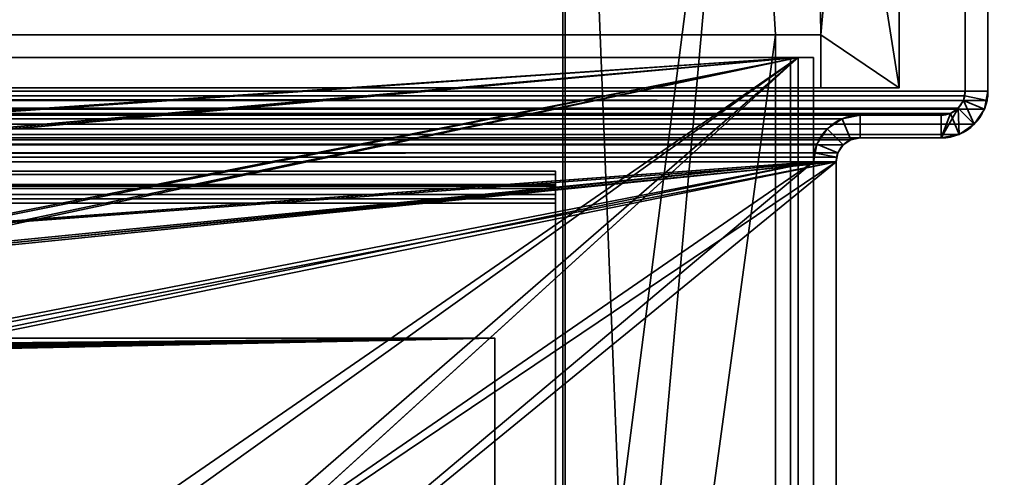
# Model space of a CAD drawing. Header units: millimetres. Extents: x -527 to 5177, y -116 to 161.
# Tile 639 of 656: x 1823 to 1888, y 54 to 84. Entities that reach past the tile are written whole.
import ezdxf

# ---------------------------------------------------------------- set-up
doc = ezdxf.new("R2010")
doc.units = ezdxf.units.MM
doc.layers.add('151', color=7, linetype='Continuous', true_color=0xffffff)

# ---------------------------------------------------------------- blocks, each defined once
blk = doc.blocks.new('UG_SURFACE_119')
at = {"layer": '151', "color": 252, "linetype": 'Continuous', "lineweight": 35}
for points in [[(1113.5, 79.28, 2031.75), (1886.5, 79.28, 2031.75), (1886.5, 99.62, 2031.75), (1113.5, 99.62, 2031.75)], [(1115, 79.28, 2030.25), (1115, 99.62, 2030.25), (1885, 99.62, 2030.25), (1885, 79.28, 2030.25)], [(1886.5, 99.62, 2031.75), (1886.5, 79.28, 2031.75), (1885, 79.28, 2030.25), (1885, 99.62, 2030.25)], [(1886.441, 78.679, 2031.691), (1113.5, 79.28, 2031.75), (1113.559, 78.679, 2031.691)], [(1886.441, 78.679, 2031.691), (1886.5, 79.28, 2031.75), (1113.5, 79.28, 2031.75)], [(1115.03, 78.972, 2030.22), (1115, 79.28, 2030.25), (1885, 79.28, 2030.25)], [(1115.03, 78.972, 2030.22), (1885, 79.28, 2030.25), (1884.97, 78.972, 2030.22)], [(1886.5, 79.28, 2031.75), (1886.441, 78.679, 2031.691), (1884.97, 78.972, 2030.22), (1885, 79.28, 2030.25)], [(1113.559, 78.679, 2031.691), (1113.734, 78.101, 2031.516), (1886.266, 78.101, 2031.516), (1886.441, 78.679, 2031.691)], [(1884.97, 78.972, 2030.22), (1884.88, 78.675, 2030.13), (1115.12, 78.675, 2030.13), (1115.03, 78.972, 2030.22)], [(1884.537, 78.163, 2029.787), (1115.463, 78.163, 2029.787), (1115.12, 78.675, 2030.13), (1884.88, 78.675, 2030.13)], [(1885.598, 77.102, 2030.848), (1884.599, 76.434, 2029.849), (1884.537, 78.163, 2029.787), (1884.88, 78.675, 2030.13)], [(1886.441, 78.679, 2031.691), (1886.266, 78.101, 2031.516), (1884.88, 78.675, 2030.13), (1884.97, 78.972, 2030.22)], [(1884.88, 78.675, 2030.13), (1886.266, 78.101, 2031.516), (1885.598, 77.102, 2030.848)], [(1886.266, 78.101, 2031.516), (1113.734, 78.101, 2031.516), (1114.402, 77.102, 2030.848), (1885.598, 77.102, 2030.848)], [(1884.025, 77.82, 2029.275), (1115.975, 77.82, 2029.275), (1115.463, 78.163, 2029.787), (1884.537, 78.163, 2029.787)], [(1884.025, 77.82, 2029.275), (1884.537, 78.163, 2029.787), (1884.599, 76.434, 2029.849)], [(1883.42, 77.7, 2028.67), (1116.58, 77.7, 2028.67), (1115.975, 77.82, 2029.275), (1884.025, 77.82, 2029.275)], [(1121.92, 77.7, 2023.33), (1116.58, 77.7, 2028.67), (1883.42, 77.7, 2028.67), (1878.08, 77.7, 2023.33)], [(1876.901, 77.466, 2022.151), (1123.099, 77.466, 2022.151), (1121.92, 77.7, 2023.33), (1878.08, 77.7, 2023.33)], [(1875.902, 76.798, 2021.152), (1124.098, 76.798, 2021.152), (1123.099, 77.466, 2022.151), (1876.901, 77.466, 2022.151)], [(1877.475, 76.08, 2022.725), (1876.963, 75.737, 2022.213), (1875.902, 76.798, 2021.152), (1876.901, 77.466, 2022.151)], [(1878.08, 76.2, 2023.33), (1877.475, 76.08, 2022.725), (1876.901, 77.466, 2022.151), (1878.08, 77.7, 2023.33)], [(1878.08, 77.7, 2023.33), (1883.42, 77.7, 2028.67), (1883.42, 76.2, 2028.67), (1878.08, 76.2, 2023.33)], [(1883.42, 77.7, 2028.67), (1884.025, 77.82, 2029.275), (1884.599, 76.434, 2029.849), (1883.42, 76.2, 2028.67)], [(1885.598, 77.102, 2030.848), (1114.402, 77.102, 2030.848), (1115.401, 76.434, 2029.849), (1884.599, 76.434, 2029.849)], [(1875.234, 75.799, 2020.484), (1124.766, 75.799, 2020.484), (1124.098, 76.798, 2021.152), (1875.902, 76.798, 2021.152)], [(1875.234, 75.799, 2020.484), (1875.902, 76.798, 2021.152), (1876.963, 75.737, 2022.213), (1876.62, 75.225, 2021.87)], [(1884.599, 76.434, 2029.849), (1115.401, 76.434, 2029.849), (1116.58, 76.2, 2028.67), (1883.42, 76.2, 2028.67)], [(1121.92, 76.2, 2023.33), (1878.08, 76.2, 2023.33), (1883.42, 76.2, 2028.67), (1116.58, 76.2, 2028.67)], [(1878.08, 76.2, 2023.33), (1121.92, 76.2, 2023.33), (1122.525, 76.08, 2022.725), (1877.475, 76.08, 2022.725)], [(1877.475, 76.08, 2022.725), (1122.525, 76.08, 2022.725), (1123.037, 75.737, 2022.213), (1876.963, 75.737, 2022.213)], [(1876.963, 75.737, 2022.213), (1123.037, 75.737, 2022.213), (1123.38, 75.225, 2021.87), (1876.62, 75.225, 2021.87)], [(1124.941, 75.221, 2020.309), (1124.766, 75.799, 2020.484), (1875.234, 75.799, 2020.484)], [(1124.941, 75.221, 2020.309), (1875.234, 75.799, 2020.484), (1875.059, 75.221, 2020.309)], [(1875.059, 75.221, 2020.309), (1875.234, 75.799, 2020.484), (1876.62, 75.225, 2021.87), (1876.53, 74.928, 2021.78)], [(1876.53, 74.928, 2021.78), (1123.38, 75.225, 2021.87), (1123.47, 74.928, 2021.78)], [(1876.53, 74.928, 2021.78), (1876.62, 75.225, 2021.87), (1123.38, 75.225, 2021.87)], [(1123.47, 74.928, 2021.78), (1876.5, 74.62, 2021.75), (1876.53, 74.928, 2021.78)], [(1123.47, 74.928, 2021.78), (1123.5, 74.62, 2021.75), (1876.5, 74.62, 2021.75)], [(1876.5, 74.62, 2021.75), (1123.5, 74.62, 2021.75), (1241.5, 28.8, 2021.75), (1253.5, 28.8, 2021.75)], [(1875.059, 75.221, 2020.309), (1125, 74.62, 2020.25), (1124.941, 75.221, 2020.309)], [(1875.059, 75.221, 2020.309), (1875, 74.62, 2020.25), (1125, 74.62, 2020.25)], [(1253.5, 28.8, 2020.25), (1241.5, 28.8, 2020.25), (1125, 74.62, 2020.25), (1875, 74.62, 2020.25)], [(1876.5, 74.62, 2021.75), (1253.5, 28.8, 2021.75), (1409.833, 28.8, 2021.75)], [(1409.833, 28.8, 2020.25), (1253.5, 28.8, 2020.25), (1875, 74.62, 2020.25)], [(1409.833, 28.8, 2021.75), (1421.833, 28.8, 2021.75), (1876.5, 74.62, 2021.75)], [(1875, 74.62, 2020.25), (1421.833, 28.8, 2020.25), (1409.833, 28.8, 2020.25)], [(1876.5, 74.62, 2021.75), (1421.833, 28.8, 2021.75), (1640.167, 28.8, 2021.75)], [(1640.167, 28.8, 2020.25), (1421.833, 26.8, 2020.25), (1421.833, 28.8, 2020.25), (1875, 74.62, 2020.25)], [(1640.167, 28.8, 2021.75), (1652.167, 28.8, 2021.75), (1876.5, 74.62, 2021.75)], [(1875, 74.62, 2020.25), (1652.167, 28.8, 2020.25), (1640.167, 28.8, 2020.25)], [(1876.5, 74.62, 2021.75), (1652.167, 28.8, 2021.75), (1808.5, 28.8, 2021.75)], [(1808.5, 28.8, 2020.25), (1652.167, 26.8, 2020.25), (1652.167, 28.8, 2020.25), (1875, 74.62, 2020.25)], [(1808.5, 28.8, 2021.75), (1820.5, 28.8, 2021.75), (1876.5, 74.62, 2021.75)], [(1875, 74.62, 2020.25), (1820.5, 28.8, 2020.25), (1808.5, 28.8, 2020.25)], [(1820.5, 28.8, 2021.75), (1820.5, 26.8, 2021.75), (1876.5, -26.22, 2021.75), (1876.5, 74.62, 2021.75)], [(1875, 74.62, 2020.25), (1875, -26.22, 2020.25), (1820.5, 26.8, 2020.25), (1820.5, 28.8, 2020.25)], [(1875, 74.62, 2020.25), (1875.059, 75.221, 2020.309), (1876.53, 74.928, 2021.78), (1876.5, 74.62, 2021.75)], [(1876.5, 74.62, 2021.75), (1876.5, -26.22, 2021.75), (1875, -26.22, 2020.25), (1875, 74.62, 2020.25)]]:
    blk.add_3dface(points, dxfattribs=at)
blk = doc.blocks.new('UG_SURFACE_120')
at = {"layer": '151', "color": 252, "linetype": 'Continuous', "lineweight": 35}
for points in [[(1885, 99.62, 2030.25), (1885, 99.62, -7.75), (1885, 79.28, -7.75), (1885, 79.28, 2030.25)], [(1885, 79.28, -7.75), (1885, 99.62, -7.75), (1886.5, 99.62, -7.75), (1886.5, 79.28, -7.75)], [(1885, 99.62, 2030.25), (1885, 79.28, 2030.25), (1886.5, 79.28, 2031.75), (1886.5, 99.62, 2031.75)], [(1886.5, 99.62, 2031.75), (1886.5, 79.28, 2031.75), (1886.5, 79.28, -7.75), (1886.5, 99.62, -7.75)], [(1885, 79.28, -7.75), (1884.88, 78.675, -7.75), (1884.88, 78.675, 2030.13)], [(1884.88, 78.675, 2030.13), (1884.97, 78.972, 2030.22), (1885, 79.28, -7.75)], [(1886.5, 79.28, -7.75), (1886.266, 78.101, -7.75), (1884.88, 78.675, -7.75), (1885, 79.28, -7.75)], [(1884.97, 78.972, 2030.22), (1885, 79.28, 2030.25), (1885, 79.28, -7.75)], [(1885, 79.28, 2030.25), (1884.97, 78.972, 2030.22), (1886.441, 78.679, 2031.691), (1886.5, 79.28, 2031.75)], [(1886.5, 79.28, -7.75), (1886.441, 78.679, 2031.691), (1886.266, 78.101, 2031.516)], [(1886.266, 78.101, 2031.516), (1886.266, 78.101, -7.75), (1886.5, 79.28, -7.75)], [(1886.5, 79.28, -7.75), (1886.5, 79.28, 2031.75), (1886.441, 78.679, 2031.691)], [(1884.88, 78.675, 2030.13), (1884.88, 78.675, -7.75), (1884.537, 78.163, -7.75), (1884.537, 78.163, 2029.787)], [(1884.537, 78.163, -7.75), (1884.88, 78.675, -7.75), (1886.266, 78.101, -7.75), (1885.598, 77.102, -7.75)], [(1885.598, 77.102, 2030.848), (1886.266, 78.101, 2031.516), (1884.88, 78.675, 2030.13), (1884.537, 78.163, 2029.787)], [(1884.97, 78.972, 2030.22), (1884.88, 78.675, 2030.13), (1886.266, 78.101, 2031.516), (1886.441, 78.679, 2031.691)], [(1883.42, 76.2, 2028.67), (1884.537, 78.163, 2029.787), (1884.025, 77.82, 2029.275)], [(1884.537, 78.163, 2029.787), (1883.42, 76.2, 2028.67), (1884.599, 76.434, 2029.849), (1885.598, 77.102, 2030.848)], [(1884.537, 78.163, 2029.787), (1884.537, 78.163, -7.75), (1884.025, 77.82, -7.75), (1884.025, 77.82, 2029.275)], [(1885.598, 77.102, -7.75), (1884.599, 76.434, -7.75), (1884.025, 77.82, -7.75), (1884.537, 78.163, -7.75)], [(1885.598, 77.102, 2030.848), (1885.598, 77.102, -7.75), (1886.266, 78.101, -7.75), (1886.266, 78.101, 2031.516)], [(1876.901, 77.466, 2022.151), (1876.901, 77.466, -7.75), (1875.902, 76.798, -7.75), (1875.902, 76.798, 2021.152)], [(1875.902, 76.798, -7.75), (1876.901, 77.466, -7.75), (1877.475, 76.08, -7.75), (1876.963, 75.737, -7.75)], [(1876.901, 77.466, 2022.151), (1875.902, 76.798, 2021.152), (1876.963, 75.737, 2022.213), (1877.475, 76.08, 2022.725)], [(1878.08, 77.7, 2023.33), (1878.08, 77.7, -7.75), (1876.901, 77.466, -7.75), (1876.901, 77.466, 2022.151)], [(1878.08, 76.2, -7.75), (1877.475, 76.08, -7.75), (1876.901, 77.466, -7.75), (1878.08, 77.7, -7.75)], [(1878.08, 77.7, 2023.33), (1876.901, 77.466, 2022.151), (1877.475, 76.08, 2022.725), (1878.08, 76.2, 2023.33)], [(1883.42, 77.7, 2028.67), (1883.42, 77.7, -7.75), (1878.08, 77.7, -7.75), (1878.08, 77.7, 2023.33)], [(1883.42, 76.2, -7.75), (1878.08, 76.2, -7.75), (1878.08, 77.7, -7.75), (1883.42, 77.7, -7.75)], [(1883.42, 77.7, 2028.67), (1878.08, 77.7, 2023.33), (1878.08, 76.2, 2023.33), (1883.42, 76.2, 2028.67)], [(1884.025, 77.82, 2029.275), (1884.025, 77.82, -7.75), (1883.42, 77.7, -7.75), (1883.42, 77.7, 2028.67)], [(1883.42, 77.7, -7.75), (1884.025, 77.82, -7.75), (1884.599, 76.434, -7.75), (1883.42, 76.2, -7.75)], [(1883.42, 76.2, 2028.67), (1884.025, 77.82, 2029.275), (1883.42, 77.7, 2028.67)], [(1875.902, 76.798, 2021.152), (1875.902, 76.798, -7.75), (1875.234, 75.799, -7.75), (1875.234, 75.799, 2020.484)], [(1876.963, 75.737, -7.75), (1876.62, 75.225, -7.75), (1875.234, 75.799, -7.75), (1875.902, 76.798, -7.75)], [(1876.62, 75.225, 2021.87), (1876.963, 75.737, 2022.213), (1875.902, 76.798, 2021.152), (1875.234, 75.799, 2020.484)], [(1884.599, 76.434, 2029.849), (1884.599, 76.434, -7.75), (1885.598, 77.102, -7.75), (1885.598, 77.102, 2030.848)], [(1876.963, 75.737, 2022.213), (1876.963, 75.737, -7.75), (1877.475, 76.08, -7.75), (1877.475, 76.08, 2022.725)], [(1877.475, 76.08, 2022.725), (1877.475, 76.08, -7.75), (1878.08, 76.2, -7.75), (1878.08, 76.2, 2023.33)], [(1883.42, 76.2, 2028.67), (1878.08, 76.2, 2023.33), (1878.08, 76.2, -7.75), (1883.42, 76.2, -7.75)], [(1883.42, 76.2, 2028.67), (1883.42, 76.2, -7.75), (1884.599, 76.434, -7.75), (1884.599, 76.434, 2029.849)], [(1875.059, 75.221, 2020.309), (1875.234, 75.799, -7.75), (1875, 74.62, 1564.425)], [(1875.234, 75.799, -7.75), (1875, 74.62, 1153.25), (1875, 74.62, 1410.575)], [(1875.234, 75.799, -7.75), (1875, 74.62, 533.25), (1875, 74.62, 1153.25)], [(1875, 74.62, 1410.575), (1875, 74.62, 1564.425), (1875.234, 75.799, -7.75)], [(1875.234, 75.799, -7.75), (1875, 74.62, 351.925), (1875, 74.62, 533.25)], [(1875.234, 75.799, -7.75), (1875, 74.62, 198.075), (1875, 74.62, 351.925)], [(1875.234, 75.799, -7.75), (1875, 74.62, -7.75), (1875, 74.62, 27.25)], [(1875, 74.62, 27.25), (1875, 74.62, 198.075), (1875.234, 75.799, -7.75)], [(1875, 74.62, -7.75), (1875.234, 75.799, -7.75), (1876.62, 75.225, -7.75), (1876.5, 74.62, -7.75)], [(1875.059, 75.221, 2020.309), (1875.234, 75.799, 2020.484), (1875.234, 75.799, -7.75)], [(1876.53, 74.928, 2021.78), (1876.62, 75.225, 2021.87), (1875.234, 75.799, 2020.484), (1875.059, 75.221, 2020.309)], [(1876.62, 75.225, 2021.87), (1876.62, 75.225, -7.75), (1876.963, 75.737, -7.75), (1876.963, 75.737, 2022.213)], [(1875.059, 75.221, 2020.309), (1875, 74.62, 1690.575), (1875, 74.62, 1844.425)], [(1875, 74.62, 1844.425), (1875, 74.62, 2020.25), (1875.059, 75.221, 2020.309)], [(1875, 74.62, 1564.425), (1875, 74.62, 1690.575), (1875.059, 75.221, 2020.309)], [(1876.5, 74.62, 2021.75), (1876.53, 74.928, 2021.78), (1875.059, 75.221, 2020.309), (1875, 74.62, 2020.25)], [(1875, 74.62, 198.075), (1875, 74.62, 27.25), (1875, 28.8, 62.25), (1875, 28.8, 74.25)], [(1875, 74.62, 27.25), (1875, 8.075, 27.25), (1875, 26.8, 62.25), (1875, 28.8, 62.25)], [(1875, 74.62, 533.25), (1875, 74.62, 351.925), (1875, 28.8, 372.25), (1875, 28.8, 384.25)], [(1875, 74.62, 351.925), (1875, 8.075, 351.925), (1875, 26.8, 372.25), (1875, 28.8, 372.25)], [(1875, 74.62, 1153.25), (1875, 28.8, 694.25), (1875, 28.8, 992.25)], [(1875, 28.8, 992.25), (1875, 28.8, 1004.25), (1875, 74.62, 1153.25)], [(1875, 74.62, 1153.25), (1875, 74.62, 533.25), (1875, 28.8, 682.25), (1875, 28.8, 694.25)], [(1875, 74.62, 533.25), (1875, 8.075, 533.25), (1875, 26.8, 682.25), (1875, 28.8, 682.25)], [(1875, 74.62, 1410.575), (1875, 74.62, 1153.25), (1875, 28.8, 1302.25), (1875, 28.8, 1314.25)], [(1875, 74.62, 1153.25), (1875, 8.075, 1153.25), (1875, 26.8, 1302.25), (1875, 28.8, 1302.25)], [(1875, 74.62, 1690.575), (1875, 74.62, 1564.425), (1875, 28.8, 1612.25), (1875, 28.8, 1624.25)], [(1875, 74.62, 1564.425), (1875, 8.075, 1564.425), (1875, 26.8, 1612.25), (1875, 28.8, 1612.25)], [(1875, 74.62, 2020.25), (1875, 74.62, 1844.425), (1875, 28.8, 1922.25), (1875, 28.8, 1934.25)], [(1875, 74.62, 1844.425), (1875, 8.075, 1844.425), (1875, 26.8, 1922.25), (1875, 28.8, 1922.25)], [(1875, 28.8, 1934.25), (1875, 26.8, 1934.25), (1875, 8.075, 2020.25), (1875, 74.62, 2020.25)], [(1875, 74.62, 1844.425), (1875, 74.62, 1690.575), (1875, 8.075, 1690.575), (1875, 8.075, 1844.425)], [(1875, 28.8, 1624.25), (1875, 26.8, 1624.25), (1875, 8.075, 1690.575), (1875, 74.62, 1690.575)], [(1875, 74.62, 1564.425), (1875, 74.62, 1410.575), (1875, 8.075, 1410.575), (1875, 8.075, 1564.425)], [(1875, 28.8, 1314.25), (1875, 26.8, 1314.25), (1875, 8.075, 1410.575), (1875, 74.62, 1410.575)], [(1875, 28.8, 1004.25), (1875, 26.8, 1004.25), (1875, 8.075, 1153.25), (1875, 74.62, 1153.25)], [(1875, 28.8, 384.25), (1875, 26.8, 384.25), (1875, 8.075, 533.25), (1875, 74.62, 533.25)], [(1875, 74.62, 351.925), (1875, 74.62, 198.075), (1875, 8.075, 198.075), (1875, 8.075, 351.925)], [(1875, 28.8, 74.25), (1875, 26.8, 74.25), (1875, 8.075, 198.075), (1875, 74.62, 198.075)], [(1875, 74.62, 27.25), (1875, 74.62, -7.75), (1875, 8.075, -7.75), (1875, 8.075, 27.25)], [(1875, 8.075, -7.75), (1875, 74.62, -7.75), (1876.5, 74.62, -7.75), (1876.5, 8.075, -7.75)], [(1876.5, 8.075, 2021.75), (1876.5, 74.62, 2021.75), (1875, 74.62, 2020.25), (1875, 8.075, 2020.25)], [(1876.62, 75.225, -7.75), (1876.5, 74.62, 351.925), (1876.5, 74.62, 198.075)], [(1876.5, 74.62, 198.075), (1876.5, 74.62, 27.25), (1876.62, 75.225, -7.75)], [(1876.62, 75.225, -7.75), (1876.5, 74.62, 533.25), (1876.5, 74.62, 351.925)], [(1876.62, 75.225, -7.75), (1876.62, 75.225, 2021.87), (1876.5, 74.62, 1153.25), (1876.5, 74.62, 533.25)], [(1876.62, 75.225, 2021.87), (1876.5, 74.62, 1410.575), (1876.5, 74.62, 1153.25)], [(1876.62, 75.225, 2021.87), (1876.5, 74.62, 1564.425), (1876.5, 74.62, 1410.575)], [(1876.62, 75.225, 2021.87), (1876.5, 74.62, 1690.575), (1876.5, 74.62, 1564.425)], [(1876.5, 74.62, 27.25), (1876.5, 74.62, -7.75), (1876.62, 75.225, -7.75)], [(1876.62, 75.225, 2021.87), (1876.53, 74.928, 2021.78), (1876.5, 74.62, 1844.425)], [(1876.5, 74.62, 1844.425), (1876.5, 74.62, 1690.575), (1876.62, 75.225, 2021.87)], [(1876.53, 74.928, 2021.78), (1876.5, 74.62, 2021.75), (1876.5, 74.62, 1844.425)], [(1876.5, 74.62, 198.075), (1876.5, 8.075, 198.075), (1876.5, 26.8, 74.25), (1876.5, 28.8, 74.25)], [(1876.5, 8.075, 27.25), (1876.5, 74.62, 27.25), (1876.5, 28.8, 62.25), (1876.5, 26.8, 62.25)], [(1876.5, 74.62, 533.25), (1876.5, 8.075, 533.25), (1876.5, 26.8, 384.25), (1876.5, 28.8, 384.25)], [(1876.5, 8.075, 351.925), (1876.5, 74.62, 351.925), (1876.5, 28.8, 372.25), (1876.5, 26.8, 372.25)], [(1876.5, 74.62, 1153.25), (1876.5, 28.8, 1004.25), (1876.5, 28.8, 992.25)], [(1876.5, 28.8, 992.25), (1876.5, 26.8, 694.25), (1876.5, 28.8, 694.25), (1876.5, 74.62, 1153.25)], [(1876.5, 74.62, 1153.25), (1876.5, 8.075, 1153.25), (1876.5, 26.8, 1004.25), (1876.5, 28.8, 1004.25)], [(1876.5, 8.075, 533.25), (1876.5, 74.62, 533.25), (1876.5, 28.8, 682.25), (1876.5, 26.8, 682.25)], [(1876.5, 74.62, 1410.575), (1876.5, 8.075, 1410.575), (1876.5, 26.8, 1314.25), (1876.5, 28.8, 1314.25)], [(1876.5, 8.075, 1153.25), (1876.5, 74.62, 1153.25), (1876.5, 28.8, 1302.25), (1876.5, 26.8, 1302.25)], [(1876.5, 74.62, 1690.575), (1876.5, 8.075, 1690.575), (1876.5, 26.8, 1624.25), (1876.5, 28.8, 1624.25)], [(1876.5, 8.075, 1564.425), (1876.5, 74.62, 1564.425), (1876.5, 28.8, 1612.25), (1876.5, 26.8, 1612.25)], [(1876.5, 74.62, 2021.75), (1876.5, 8.075, 2021.75), (1876.5, 26.8, 1934.25), (1876.5, 28.8, 1934.25)], [(1876.5, 8.075, 1844.425), (1876.5, 74.62, 1844.425), (1876.5, 28.8, 1922.25), (1876.5, 26.8, 1922.25)], [(1876.5, 28.8, 1934.25), (1876.5, 28.8, 1922.25), (1876.5, 74.62, 1844.425), (1876.5, 74.62, 2021.75)], [(1876.5, 8.075, 1844.425), (1876.5, 8.075, 1690.575), (1876.5, 74.62, 1690.575), (1876.5, 74.62, 1844.425)], [(1876.5, 28.8, 1624.25), (1876.5, 28.8, 1612.25), (1876.5, 74.62, 1564.425), (1876.5, 74.62, 1690.575)], [(1876.5, 8.075, 1564.425), (1876.5, 8.075, 1410.575), (1876.5, 74.62, 1410.575), (1876.5, 74.62, 1564.425)], [(1876.5, 28.8, 1314.25), (1876.5, 28.8, 1302.25), (1876.5, 74.62, 1153.25), (1876.5, 74.62, 1410.575)], [(1876.5, 28.8, 694.25), (1876.5, 28.8, 682.25), (1876.5, 74.62, 533.25), (1876.5, 74.62, 1153.25)], [(1876.5, 28.8, 384.25), (1876.5, 28.8, 372.25), (1876.5, 74.62, 351.925), (1876.5, 74.62, 533.25)], [(1876.5, 8.075, 351.925), (1876.5, 8.075, 198.075), (1876.5, 74.62, 198.075), (1876.5, 74.62, 351.925)], [(1876.5, 28.8, 74.25), (1876.5, 28.8, 62.25), (1876.5, 74.62, 27.25), (1876.5, 74.62, 198.075)], [(1876.5, 8.075, 27.25), (1876.5, 8.075, -7.75), (1876.5, 74.62, -7.75), (1876.5, 74.62, 27.25)]]:
    blk.add_3dface(points, dxfattribs=at)
blk = doc.blocks.new('UG_SURFACE_132')
at = {"layer": '151', "color": 7, "linetype": 'Continuous', "lineweight": 35}
for points in [[(1858.65, 23.15, 2003.9), (1858.65, 141.15, 2003.9), (1141.35, 141.15, 2003.9), (1141.35, 23.15, 2003.9)], [(1141.5, 23.15, 2003.75), (1141.5, 141.15, 2003.75), (1858.5, 141.15, 2003.75), (1858.5, 23.15, 2003.75)], [(1858.5, 23.15, 2003.75), (1858.5, 141.15, 2003.75), (1858.65, 141.15, 2003.9), (1858.65, 23.15, 2003.9)]]:
    blk.add_3dface(points, dxfattribs=at)
blk = doc.blocks.new('UG_SURFACE_133')
at = {"layer": '151', "color": 41, "linetype": 'Continuous', "lineweight": 35}
for points in [[(1119.35, 79.5, 2025.9), (1880.65, 79.5, 2025.9), (1880.65, 141.15, 2025.9), (1119.35, 141.15, 2025.9)], [(1858.65, 141.15, 2003.9), (1858.65, 23.15, 2003.9), (1141.35, 23.15, 2003.9), (1141.35, 141.15, 2003.9)], [(1858.65, 23.15, 2003.9), (1858.65, 141.15, 2003.9), (1870.5, 141.15, 2015.75), (1870.5, 115.3, 2015.75)], [(1875, 115.3, 2020.25), (1875, 141.15, 2020.25), (1880.65, 141.15, 2025.9), (1880.65, 79.5, 2025.9)], [(1858.65, 23.15, 2003.9), (1870.5, 115.3, 2015.75), (1863, 31.5, 2008.25)], [(1865.5, 31.5, 2010.75), (1863, 31.5, 2008.25), (1870.5, 115.3, 2015.75), (1872.5, 83, 2017.75)], [(1875.5, 83, 2020.75), (1872.5, 83, 2017.75), (1870.5, 115.3, 2015.75), (1875, 115.3, 2020.25)], [(1875.5, 83, 2020.75), (1875, 115.3, 2020.25), (1880.65, 79.5, 2025.9)], [(1875.5, 83, 2020.75), (1875.5, 79.5, 2020.75), (1124.5, 79.5, 2020.75), (1124.5, 83, 2020.75)], [(1872.5, 83, 2017.75), (1875.5, 83, 2020.75), (1124.5, 83, 2020.75), (1127.5, 83, 2017.75)], [(1872.5, 31, 2017.75), (1872.5, 83, 2017.75), (1127.5, 83, 2017.75), (1127.5, 31, 2017.75)], [(1865.5, 31.5, 2010.75), (1872.5, 83, 2017.75), (1872.5, 31, 2017.75)], [(1880.65, 79.5, 2025.9), (1875.5, 79.5, 2020.75), (1875.5, 83, 2020.75)], [(1875.5, 79.5, 2020.75), (1880.65, 79.5, 2025.9), (1119.35, 79.5, 2025.9), (1124.5, 79.5, 2020.75)]]:
    blk.add_3dface(points, dxfattribs=at)
blk = doc.blocks.new('UG_SURFACE_139')
at = {"layer": '151', "color": 7, "linetype": 'Continuous', "lineweight": 35}
for points in [[(1858.5, 23.15, -5.75), (1858.5, 141.15, -5.75), (1858.65, 141.15, -5.75), (1858.65, 23.15, -5.75)], [(1858.5, 141.15, 2003.75), (1858.5, 23.15, 2003.75), (1858.65, 23.15, 2003.9), (1858.65, 141.15, 2003.9)], [(1858.5, 23.15, 2003.75), (1858.5, 141.15, 2003.75), (1858.5, 141.15, -5.75), (1858.5, 23.15, -5.75)], [(1858.65, 23.15, -5.75), (1858.65, 141.15, -5.75), (1858.65, 141.15, 2003.9), (1858.65, 23.15, 2003.9)]]:
    blk.add_3dface(points, dxfattribs=at)
blk = doc.blocks.new('UG_SURFACE_143')
at = {"layer": '151', "color": 41, "linetype": 'Continuous', "lineweight": 35}
for points in [[(1858.65, 141.15, -5.75), (1858.65, 23.15, -5.75), (1858.65, 23.15, 2003.9), (1858.65, 141.15, 2003.9)], [(1858.65, 23.15, -5.75), (1858.65, 141.15, -5.75), (1870.5, 141.15, -5.75), (1870.5, 115.3, -5.75)], [(1870.5, 115.3, 2015.75), (1870.5, 141.15, 2015.75), (1858.65, 141.15, 2003.9), (1863, 31.5, 2008.25)], [(1858.65, 141.15, 2003.9), (1858.65, 23.15, 2003.9), (1863, 23.15, 2008.25), (1863, 31.5, 2008.25)], [(1875, 115.3, -5.75), (1875, 141.15, -5.75), (1880.65, 141.15, -5.75), (1875.5, 83, -5.75)], [(1875.5, 83, 2020.75), (1880.65, 141.15, 2025.9), (1875, 141.15, 2020.25), (1875, 115.3, 2020.25)], [(1880.65, 141.15, -5.75), (1880.65, 79.5, -5.75), (1875.5, 79.5, -5.75), (1875.5, 83, -5.75)], [(1875.5, 83, 2020.75), (1875.5, 79.5, 2020.75), (1880.65, 79.5, 2025.9), (1880.65, 141.15, 2025.9)], [(1880.65, 79.5, 2025.9), (1880.65, 79.5, -5.75), (1880.65, 141.15, -5.75), (1880.65, 141.15, 2025.9)], [(1858.65, 23.15, -5.75), (1870.5, 115.3, -5.75), (1863, 31.5, -5.75)], [(1870.5, 115.3, -5.75), (1872.5, 83, -5.75), (1865.5, 31.5, -5.75), (1863, 31.5, -5.75)], [(1870.5, 115.3, 2015.75), (1863, 31.5, 2008.25), (1865.5, 31.5, 2010.75), (1872.5, 83, 2017.75)], [(1875.5, 83, -5.75), (1872.5, 83, -5.75), (1870.5, 115.3, -5.75), (1875, 115.3, -5.75)], [(1872.5, 83, 2017.75), (1875.5, 83, 2020.75), (1875, 115.3, 2020.25), (1870.5, 115.3, 2015.75)], [(1865.5, 31.5, -5.75), (1872.5, 83, -5.75), (1872.5, 31, -5.75)], [(1872.5, 31, 2017.75), (1872.5, 83, 2017.75), (1865.5, 31.5, 2010.75)], [(1872.5, 83, 2017.75), (1872.5, 83, -5.75), (1875.5, 83, -5.75), (1875.5, 83, 2020.75)], [(1872.5, 31, -5.75), (1872.5, 83, -5.75), (1872.5, 83, 2017.75), (1872.5, 31, 2017.75)], [(1875.5, 83, -5.75), (1875.5, 79.5, -5.75), (1875.5, 79.5, 2020.75), (1875.5, 83, 2020.75)], [(1875.5, 79.5, 2020.75), (1875.5, 79.5, -5.75), (1880.65, 79.5, -5.75), (1880.65, 79.5, 2025.9)]]:
    blk.add_3dface(points, dxfattribs=at)
blk = doc.blocks.new('UG_SURFACE_149')
at = {"layer": '151', "color": 252, "linetype": 'Continuous', "lineweight": 35}
for points in [[(1858, 74.014, -9.005), (1858, 73.014, -9.005), (1142, 73.014, -9.005), (1142, 74.014, -9.005)], [(1858, 74.014, -9.005), (1142, 74.014, -9.005), (1142, 74.014, -2.914), (1858, 74.014, -2.914)], [(1142, 73.785, -1.851), (1858, 73.785, -1.851), (1858, 74.014, -2.914), (1142, 74.014, -2.914)], [(1858, 74.014, -2.914), (1858, 73.785, -1.851), (1858, 72.874, -2.263), (1858, 73.014, -2.914)], [(1858, 73.014, -2.914), (1858, 73.014, -9.005), (1858, 74.014, -9.005), (1858, 74.014, -2.914)], [(1142, 73.138, -0.977), (1858, 73.138, -0.977), (1858, 73.785, -1.851), (1142, 73.785, -1.851)], [(1858, 73.785, -1.851), (1858, 73.138, -0.977), (1858, 72.478, -1.727), (1858, 72.874, -2.263)], [(1142, 72.189, -0.447), (1858, 72.189, -0.447), (1858, 73.138, -0.977), (1142, 73.138, -0.977)], [(1858, 73.014, -9.005), (1858, 73.014, -2.914), (1142, 73.014, -2.914), (1142, 73.014, -9.005)], [(1142, 73.014, -2.914), (1858, 73.014, -2.914), (1858, 72.874, -2.263), (1142, 72.874, -2.263)], [(1142, 72.874, -2.263), (1858, 72.874, -2.263), (1858, 72.478, -1.727), (1142, 72.478, -1.727)], [(1858, 71.896, -1.403), (1858, 72.478, -1.727), (1858, 73.138, -0.977), (1858, 72.189, -0.447)], [(1142, 72.478, -1.727), (1858, 72.478, -1.727), (1858, 71.896, -1.403), (1142, 71.896, -1.403)], [(1858, 72.189, -0.447), (1142, 72.189, -0.447), (1142, 47.383, 7.137), (1858, 47.383, 7.137)], [(1858, 47.091, 6.181), (1858, 71.896, -1.403), (1858, 72.189, -0.447), (1858, 47.383, 7.137)], [(1858, 71.896, -1.403), (1858, 47.091, 6.181), (1142, 47.091, 6.181), (1142, 71.896, -1.403)]]:
    blk.add_3dface(points, dxfattribs=at)
blk = doc.blocks.new('UG_SURFACE_150')
at = {"layer": '151', "color": 252, "linetype": 'Continuous', "lineweight": 35}
for points in [[(1438.314, 58.984, -5.85), (1854, 63, -5.85), (1146, 63, -5.85)], [(1854, 63, -7.35), (1146, 63, -7.35), (1146, 63, -5.85), (1854, 63, -5.85)], [(1438.314, 58.984, -7.35), (1146, 63, -7.35), (1854, 63, -7.35)], [(1438.314, 58.984, -5.85), (1439.5, 58.598, -5.85), (1854, 63, -5.85)], [(1854, 63, -7.35), (1439.5, 58.598, -7.35), (1438.314, 58.984, -7.35)], [(1854, 63, -5.85), (1439.5, 58.598, -5.85), (1440.427, 57.763, -5.85)], [(1854, 63, -7.35), (1854, 36.08, -7.35), (1439.5, 53.402, -7.35), (1440.427, 54.237, -7.35)], [(1440.427, 57.763, -7.35), (1439.5, 58.598, -7.35), (1854, 63, -7.35)], [(1440.427, 57.763, -5.85), (1440.934, 56.624, -5.85), (1854, 63, -5.85)], [(1854, 63, -7.35), (1440.427, 54.237, -7.35), (1440.934, 55.376, -7.35)], [(1440.934, 56.624, -7.35), (1440.427, 57.763, -7.35), (1854, 63, -7.35)], [(1854, 36.08, -5.85), (1854, 63, -5.85), (1440.934, 56.624, -5.85), (1440.934, 55.376, -5.85)], [(1854, 63, -7.35), (1440.934, 55.376, -7.35), (1441, 56, -7.35)], [(1441, 56, -7.35), (1440.934, 56.624, -7.35), (1854, 63, -7.35)], [(1854, 36.08, -7.35), (1854, 63, -7.35), (1854, 63, -5.85), (1854, 36.08, -5.85)], [(1440.934, 55.376, -5.85), (1440.427, 54.237, -5.85), (1854, 36.08, -5.85)], [(1440.427, 54.237, -5.85), (1439.5, 53.402, -5.85), (1854, 36.08, -5.85)]]:
    blk.add_3dface(points, dxfattribs=at)
blk = doc.blocks.new('UG_SURFACE_164')
at = {"layer": '151', "color": 252, "linetype": 'Continuous', "lineweight": 35}
for points in [[(1874, 81.5, 2020.25), (1126, 81.5, 2020.25), (1177.3, 34.801, 2020.25), (1179.8, 34.801, 2020.25)], [(1874, 81.5, 2018.75), (1126, 81.5, 2018.75), (1126, 81.5, 2020.25), (1874, 81.5, 2020.25)], [(1126, 81.5, 2018.75), (1874, 81.5, 2018.75), (1822.7, 34.801, 2018.75), (1820.2, 34.801, 2018.75)], [(1874, 81.5, 2020.25), (1179.8, 34.801, 2020.25), (1191.2, 34.801, 2020.25)], [(1874, 81.5, 2020.25), (1191.2, 34.801, 2020.25), (1193.7, 34.801, 2020.25)], [(1193.7, 34.801, 2020.25), (1345.633, 34.801, 2020.25), (1874, 81.5, 2020.25)], [(1345.633, 34.801, 2020.25), (1348.133, 34.801, 2020.25), (1874, 81.5, 2020.25)], [(1874, 81.5, 2020.25), (1348.133, 34.801, 2020.25), (1359.533, 34.801, 2020.25)], [(1874, 81.5, 2020.25), (1359.533, 34.801, 2020.25), (1362.033, 34.801, 2020.25)], [(1362.033, 34.801, 2020.25), (1637.967, 34.801, 2020.25), (1874, 81.5, 2020.25)], [(1637.967, 34.801, 2020.25), (1640.467, 34.801, 2020.25), (1874, 81.5, 2020.25)], [(1874, 81.5, 2020.25), (1640.467, 34.801, 2020.25), (1651.867, 34.801, 2020.25)], [(1651.867, 34.801, 2020.25), (1654.367, 34.801, 2020.25), (1874, 81.5, 2020.25)], [(1874, 81.5, 2020.25), (1654.367, 34.801, 2020.25), (1806.3, 34.801, 2020.25)], [(1806.3, 34.801, 2020.25), (1808.8, 34.801, 2020.25), (1874, 81.5, 2020.25)], [(1874, 81.5, 2020.25), (1808.8, 34.801, 2020.25), (1820.2, 34.801, 2020.25)], [(1820.2, 34.801, 2020.25), (1822.7, 34.801, 2020.25), (1874, 81.5, 2020.25)], [(1822.7, 34.801, 2020.25), (1822.7, 30.08, 2020.25), (1874, 30.08, 2020.25), (1874, 81.5, 2020.25)], [(1874, 81.5, 2018.75), (1874, 30.08, 2018.75), (1822.7, 30.08, 2018.75), (1822.7, 34.801, 2018.75)], [(1874, 30.08, 2018.75), (1874, 81.5, 2018.75), (1874, 81.5, 2020.25), (1874, 30.08, 2020.25)]]:
    blk.add_3dface(points, dxfattribs=at)
blk = doc.blocks.new('UG_SURFACE_165')
at = {"layer": '151', "color": 252, "linetype": 'Continuous', "lineweight": 35}
for points in [[(1873.5, 81.5, 2006.25), (1873.5, 50.317, 141.609), (1873.5, 52.894, 710.679)], [(1873.5, 52.894, 710.679), (1873.5, 52.448, 714.917), (1873.5, 81.5, 2006.25)], [(1873.5, 81.5, 2006.25), (1873.5, 50.317, 718.609), (1873.5, 52.894, 1287.679)], [(1873.5, 81.5, -5.75), (1873.5, 34.801, 60.05), (1873.5, 34.801, 62.55), (1873.5, 52.894, 133.679)], [(1873.5, 81.5, 2006.25), (1873.5, 52.448, 1868.917), (1873.5, 50.317, 1872.609)], [(1873.5, 52.894, 1864.679), (1873.5, 81.5, 2006.25), (1873.5, 46.869, 1298.114)], [(1873.5, 81.5, 2006.25), (1873.5, 52.448, 1291.917), (1873.5, 50.317, 1295.609)], [(1873.5, 52.448, 714.917), (1873.5, 50.317, 718.609), (1873.5, 81.5, 2006.25)], [(1873.5, 52.894, 133.679), (1873.5, 52.448, 137.917), (1873.5, 81.5, 2006.25), (1873.5, 81.5, -5.75)], [(1873.5, 52.894, 1864.679), (1873.5, 52.448, 1868.917), (1873.5, 81.5, 2006.25)], [(1873.5, 52.894, 1287.679), (1873.5, 52.448, 1291.917), (1873.5, 81.5, 2006.25)], [(1873.5, 52.448, 137.917), (1873.5, 50.317, 141.609), (1873.5, 81.5, 2006.25)], [(1873.5, 50.317, 1872.609), (1873.5, 46.869, 1875.114), (1873.5, 81.5, 2006.25)], [(1873.5, 50.317, 1295.609), (1873.5, 46.869, 1298.114), (1873.5, 81.5, 2006.25)], [(1873.5, 46.869, 1875.114), (1873.5, 42.7, 1876), (1873.5, 30.08, 2006.25), (1873.5, 81.5, 2006.25)], [(1873.5, 81.5, -5.75), (1873.5, 30.08, -5.75), (1873.5, 30.08, 60.05), (1873.5, 34.801, 60.05)], [(1875, 81.5, 2006.25), (1875, 81.5, -5.75), (1873.5, 81.5, -5.75), (1873.5, 81.5, 2006.25)], [(1875, 30.08, 2006.25), (1875, 81.5, 2006.25), (1873.5, 81.5, 2006.25), (1873.5, 30.08, 2006.25)], [(1873.5, 30.08, -5.75), (1873.5, 81.5, -5.75), (1875, 81.5, -5.75), (1875, 30.08, -5.75)], [(1875, 81.5, -5.75), (1875, 34.801, 73.95), (1875, 34.801, 62.55)], [(1875, 81.5, -5.75), (1875, 44.831, 124.724), (1875, 34.801, 76.45), (1875, 34.801, 73.95)], [(1875, 34.801, 62.55), (1875, 34.801, 60.05), (1875, 81.5, -5.75)], [(1875, 81.5, -5.75), (1875, 44.831, 1855.724), (1875, 52.894, 1287.679)], [(1875, 52.894, 1287.679), (1875, 52.894, 710.679), (1875, 81.5, -5.75)], [(1875, 81.5, -5.75), (1875, 52.448, 137.917), (1875, 52.894, 133.679)], [(1875, 52.894, 133.679), (1875, 51.577, 129.625), (1875, 81.5, -5.75)], [(1875, 51.577, 129.625), (1875, 48.725, 126.458), (1875, 81.5, -5.75)], [(1875, 52.448, 137.917), (1875, 81.5, -5.75), (1875, 52.894, 710.679)], [(1875, 48.725, 126.458), (1875, 44.831, 124.724), (1875, 81.5, -5.75)], [(1875, 81.5, -5.75), (1875, 51.577, 1860.625), (1875, 48.725, 1857.458)], [(1875, 81.5, 2006.25), (1875, 52.448, 1868.917), (1875, 52.894, 1864.679)], [(1875, 81.5, -5.75), (1875, 52.894, 1864.679), (1875, 51.577, 1860.625)], [(1875, 48.725, 1857.458), (1875, 44.831, 1855.724), (1875, 81.5, -5.75)], [(1875, 81.5, 2006.25), (1875, 34.801, 1936.45), (1875, 34.801, 1933.95), (1875, 52.448, 1868.917)], [(1875, 52.894, 1864.679), (1875, 81.5, -5.75), (1875, 81.5, 2006.25)], [(1875, 81.5, 2006.25), (1875, 30.08, 2006.25), (1875, 30.08, 1936.45), (1875, 34.801, 1936.45)], [(1875, 34.801, 60.05), (1875, 30.08, 60.05), (1875, 30.08, -5.75), (1875, 81.5, -5.75)]]:
    blk.add_3dface(points, dxfattribs=at)
blk = doc.blocks.new('UG_SURFACE_186')
at = {"layer": '151', "color": 252, "linetype": 'Continuous', "lineweight": 35}
for points in [[(2077, -9.3, 2212.25), (2077, 142.4, 2212.25), (923, 142.4, 2212.25), (923, -9.3, 2212.25)], [(1073, -9.3, 2062.25), (1073, 142.4, 2062.25), (1927, 142.4, 2062.25), (1927, -9.3, 2062.25)]]:
    blk.add_3dface(points, dxfattribs=at)

msp = doc.modelspace()

# ---------------------------------------------------------------- linework, layer by layer
at = {"layer": '151', "color": 251, "linetype": 'Continuous', "lineweight": -3, "true_color": 0x636466}
for p, q in [((1858.5, 23.15, -5.75), (1858.5, 141.15, -5.75)), ((1858.5, 23.15, 2003.75), (1858.5, 141.15, 2003.75)), ((1858.5, 23.15, 2003.75), (1858.5, 141.15, 2003.75)), ((1858.65, 23.15, 2003.9), (1858.65, 141.15, 2003.9)), ((1858.65, 141.15, -5.75), (1858.65, 23.15, -5.75)), ((1858.65, 141.15, 2003.9), (1858.65, 23.15, 2003.9)), ((1858.65, 23.15, 2003.9), (1858.65, 141.15, 2003.9)), ((1858.65, 23.15, -5.75), (1858.65, 141.15, -5.75)), ((1858.65, 141.15, 2003.9), (1858.65, 23.15, 2003.9)), ((1880.65, 79.5, 2025.9), (1880.65, 141.15, 2025.9)), ((1880.65, 79.5, -5.75), (1880.65, 141.15, -5.75)), ((1880.65, 79.5, 2025.9), (1880.65, 141.15, 2025.9)), ((1885, 79.28, 2030.25), (1885, 99.62, 2030.25)), ((1885, 79.28, -7.75), (1885, 99.62, -7.75)), ((1885, 79.28, 2030.25), (1885, 99.62, 2030.25)), ((1886.5, 79.28, 2031.75), (1886.5, 99.62, 2031.75)), ((1886.5, 79.28, 2031.75), (1886.5, 99.62, 2031.75)), ((1886.5, 79.28, -7.75), (1886.5, 99.62, -7.75)), ((1124.5, 83, 2020.75), (1875.5, 83, 2020.75)), ((1127.5, 83, 2017.75), (1872.5, 83, 2017.75)), ((1872.5, 83, 2017.75), (1872.5, 31, 2017.75)), ((1872.5, 31, -5.75), (1872.5, 83, -5.75)), ((1875.5, 83, 2020.75), (1872.5, 83, 2017.75)), ((1872.5, 83, -5.75), (1875.5, 83, -5.75)), ((1872.5, 83, 2017.75), (1875.5, 83, 2020.75)), ((1872.5, 83, 2017.75), (1872.5, 83, -5.75)), ((1872.5, 83, 2017.75), (1872.5, 31, 2017.75)), ((1875.5, 83, 2020.75), (1875.5, 83, -5.75)), ((1875.5, 79.5, 2020.75), (1875.5, 83, 2020.75)), ((1875.5, 83, -5.75), (1875.5, 79.5, -5.75)), ((1875.5, 79.5, 2020.75), (1875.5, 83, 2020.75)), ((1126, 81.5, 2020.25), (1874, 81.5, 2020.25)), ((1126, 81.5, 2018.75), (1874, 81.5, 2018.75)), ((1873.5, 30.08, 2006.25), (1873.5, 81.5, 2006.25)), ((1875, 81.5, 2006.25), (1873.5, 81.5, 2006.25)), ((1873.5, 30.08, -5.75), (1873.5, 81.5, -5.75)), ((1875, 81.5, -5.75), (1873.5, 81.5, -5.75)), ((1873.5, 81.5, -5.75), (1873.5, 81.5, 2006.25)), ((1874, 81.5, 2018.75), (1874, 30.08, 2018.75)), ((1874, 81.5, 2020.25), (1874, 30.08, 2020.25)), ((1874, 81.5, 2018.75), (1874, 81.5, 2020.25)), ((1875, 30.08, -5.75), (1875, 81.5, -5.75)), ((1875, 30.08, 2006.25), (1875, 81.5, 2006.25)), ((1875, 81.5, -5.75), (1875, 81.5, 2006.25)), ((1886.5, 79.28, 2031.75), (1113.5, 79.28, 2031.75)), ((1885, 79.28, 2030.25), (1115, 79.28, 2030.25)), ((1119.35, 79.5, 2025.9), (1880.65, 79.5, 2025.9)), ((1124.5, 79.5, 2020.75), (1875.5, 79.5, 2020.75)), ((1880.65, 79.5, 2025.9), (1875.5, 79.5, 2020.75)), ((1875.5, 79.5, -5.75), (1880.65, 79.5, -5.75)), ((1875.5, 79.5, 2020.75), (1880.65, 79.5, 2025.9)), ((1875.5, 79.5, 2020.75), (1875.5, 79.5, -5.75)), ((1880.65, 79.5, 2025.9), (1880.65, 79.5, -5.75)), ((1885, 79.28, -7.75), (1885, 79.28, 2030.25)), ((1886.5, 79.28, -7.75), (1886.5, 79.28, 2031.75)), ((1883.42, 77.7, 2028.67), (1116.58, 77.7, 2028.67)), ((1878.08, 77.7, 2023.33), (1121.92, 77.7, 2023.33)), ((1878.08, 77.7, 2023.33), (1883.42, 77.7, 2028.67)), ((1878.08, 77.7, -7.75), (1883.42, 77.7, -7.75)), ((1878.08, 77.7, 2023.33), (1883.42, 77.7, 2028.67)), ((1878.08, 77.7, -7.75), (1878.08, 77.7, 2023.33)), ((1883.42, 77.7, -7.75), (1883.42, 77.7, 2028.67)), ((1883.42, 76.2, 2028.67), (1116.58, 76.2, 2028.67)), ((1878.08, 76.2, 2023.33), (1121.92, 76.2, 2023.33)), ((1878.08, 76.2, 2023.33), (1883.42, 76.2, 2028.67)), ((1878.08, 76.2, -7.75), (1878.08, 76.2, 2023.33)), ((1878.08, 76.2, -7.75), (1883.42, 76.2, -7.75)), ((1878.08, 76.2, 2023.33), (1883.42, 76.2, 2028.67)), ((1883.42, 76.2, -7.75), (1883.42, 76.2, 2028.67)), ((1876.5, 74.62, 2021.75), (1123.5, 74.62, 2021.75)), ((1875, 74.62, 2020.25), (1125, 74.62, 2020.25)), ((1875, 74.62, -7.75), (1875, 74.62, 2020.25)), ((1875, -26.22, -7.75), (1875, 74.62, -7.75)), ((1875, -26.22, 2020.25), (1875, 74.62, 2020.25)), ((1875, -26.22, 2020.25), (1875, 74.62, 2020.25)), ((1876.5, 74.62, -7.75), (1876.5, 74.62, 2021.75)), ((1876.5, -26.22, -7.75), (1876.5, 74.62, -7.75)), ((1876.5, -26.22, 2021.75), (1876.5, 74.62, 2021.75)), ((1876.5, -26.22, 2021.75), (1876.5, 74.62, 2021.75)), ((1858, 74.014, -9.005), (1142, 74.014, -9.005)), ((1858, 74.014, -2.914), (1142, 74.014, -2.914)), ((1858, 74.014, -9.005), (1858, 74.014, -2.914)), ((1858, 73.014, -9.005), (1858, 74.014, -9.005)), ((1858, 73.014, -9.005), (1142, 73.014, -9.005)), ((1858, 73.014, -2.914), (1142, 73.014, -2.914)), ((1858, 73.014, -9.005), (1858, 73.014, -2.914)), ((1858, 72.189, -0.447), (1142, 72.189, -0.447)), ((1858, 72.189, -0.447), (1858, 47.383, 7.137)), ((1858, 71.896, -1.403), (1142, 71.896, -1.403)), ((1858, 71.896, -1.403), (1858, 47.091, 6.181)), ((1146, 63, -5.85), (1854, 63, -5.85)), ((1146, 63, -7.35), (1854, 63, -7.35)), ((1854, 63, -5.85), (1854, 63, -7.35)), ((1854, 63, -5.85), (1854, 36.08, -5.85)), ((1854, 63, -7.35), (1854, 36.08, -7.35))]:
    msp.add_line(p, q, dxfattribs=at)
at = {"layer": '151', "color": 251, "linetype": 'Continuous', "lineweight": -3, "true_color": 0x636466, "extrusion": (0, 0, -1)}
for radius in [3.08, 1.58]:
    msp.add_arc((-1883.42, 79.28, 7.75), radius, 180, 270, dxfattribs=at)
at = {"layer": '151', "color": 251, "linetype": 'Continuous', "lineweight": -3, "true_color": 0x636466}
for radius in [3.08, 1.58]:
    msp.add_arc((1878.08, 74.62, -7.75), radius, 90, 180, dxfattribs=at)
at = {"layer": '151', "color": 251, "linetype": 'Continuous', "lineweight": -3, "true_color": 0x636466, "extrusion": (1, 0, 0)}
for radius in [2.58, 1.58]:
    msp.add_arc((71.434, -2.914, 1858), radius, 0, 73, dxfattribs=at)
at = {"layer": '151', "color": 251, "linetype": 'Continuous', "lineweight": -3, "true_color": 0x636466, "extrusion": (-0.707107, -6.12323e-17, 0.707107)}
for centre, major_axis in [((1883.42, 79.28, 2028.67), (-1.58, 0, -1.58)), ((1883.42, 79.28, 2028.67), (-3.08, 0, -3.08)), ((1878.08, 74.62, 2023.33), (3.08, 0, 3.08)), ((1878.08, 74.62, 2023.33), (1.58, 0, 1.58))]:
    msp.add_ellipse(centre, major_axis=major_axis, ratio=0.707107, start_param=1.570796, end_param=3.141593, dxfattribs=at)
at = {"layer": '151', "color": 251, "linetype": 'Continuous', "lineweight": -3, "true_color": 0x636466, "extrusion": (0.707107, 6.12323e-17, -0.707107)}
for centre, major_axis in [((1883.42, 79.28, 2028.67), (1.58, 0, 1.58)), ((1883.42, 79.28, 2028.67), (3.08, 0, 3.08)), ((1878.08, 74.62, 2023.33), (-3.08, 0, -3.08)), ((1878.08, 74.62, 2023.33), (-1.58, 0, -1.58))]:
    msp.add_ellipse(centre, major_axis=major_axis, ratio=0.707107, start_param=0, end_param=1.570796, dxfattribs=at)

# ---------------------------------------------------------------- block references
at = {"layer": '151', "color": 251, "linetype": 'Continuous', "lineweight": -3, "true_color": 0x636466}
for name in ['UG_SURFACE_132', 'UG_SURFACE_139', 'UG_SURFACE_186', 'UG_SURFACE_133', 'UG_SURFACE_143', 'UG_SURFACE_119', 'UG_SURFACE_120', 'UG_SURFACE_164', 'UG_SURFACE_165', 'UG_SURFACE_149', 'UG_SURFACE_150']:
    msp.add_blockref(name, (0, 0), dxfattribs=at)

doc.saveas('drawing.dxf')
